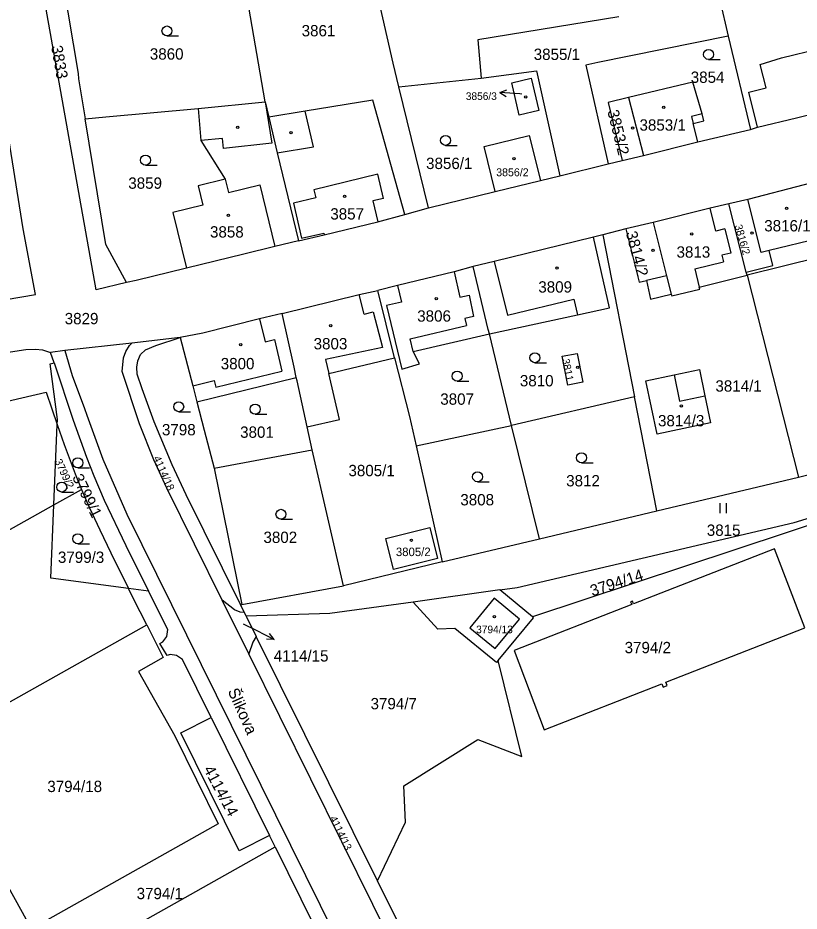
# Model space of a CAD drawing. Extents: x -869103 to -863415, y -1015889 to -1012477.
# Drawn here: x -867170.4 to -867053.2, y -1014741.6 to -1014607.6 of the extents above; entities that cross this region are included whole.
import ezdxf

# ---------------------------------------------------------------- set-up
doc = ezdxf.new("R2010")
doc.units = 0
for name, color, linetype in [('Hranice parcel', 7, 'Continuous'), ('Parcelní čísla', 7, 'Continuous'), ('Pop  PČ popisy', 7, 'Continuous'), ('Vnitřní kresba', 7, 'Continuous'), ('Značky budov', 7, 'Continuous'), ('Značky kultur', 7, 'Continuous')]:
    doc.layers.add(name, color=color, linetype=linetype)

msp = doc.modelspace()

# ---------------------------------------------------------------- linework, layer by layer
at = {"layer": 'Hranice parcel'}
for p, q in [((-867133.27, -1014620.18), (-867136.92, -1014599.19)), ((-867065.08, -1014604.9), (-867063.8, -1014610.31)), ((-867063.8, -1014610.31), (-867060.48, -1014624.33)), ((-867113.22, -1014617.93), (-867100.9, -1014616.61)), ((-867108.78, -1014636.1), (-867113.22, -1014617.93)), ((-867078.78, -1014619.54), (-867076.5, -1014628.22)), ((-867143.35, -1014621.19), (-867133.27, -1014620.18)), ((-867133.27, -1014620.18), (-867132.71, -1014622.47)), ((-867068.38, -1014626.17), (-867060.48, -1014624.33)), ((-867076.5, -1014628.22), (-867068.38, -1014626.17)), ((-867081.81, -1014629.48), (-867079.73, -1014629)), ((-867079.73, -1014629), (-867076.5, -1014628.22)), ((-867089.06, -1014631.26), (-867081.81, -1014629.48)), ((-867098.76, -1014633.64), (-867091.98, -1014631.98)), ((-867091.98, -1014631.98), (-867089.06, -1014631.26)), ((-867108.78, -1014636.1), (-867098.76, -1014633.64)), ((-867112.32, -1014637.08), (-867108.78, -1014636.1)), ((-867060.88, -1014634.81), (-867063.7, -1014635.49)), ((-867061.09, -1014645.72), (-867063.7, -1014635.49)), ((-867075.08, -1014638.28), (-867079.18, -1014639.23)), ((-867082.62, -1014640.12), (-867084.01, -1014640.46)), ((-867079.18, -1014639.23), (-867082.62, -1014640.12)), ((-867082.62, -1014640.12), (-867077.85, -1014664.45)), ((-867046.92, -1014642.67), (-867060.97, -1014646.18)), ((-867061.09, -1014645.72), (-867057.09, -1014644.75)), ((-867060.97, -1014646.18), (-867061.09, -1014645.72)), ((-867060.97, -1014646.18), (-867053.24, -1014676.48)), ((-867113.44, -1014647.76), (-867116.4, -1014648.51)), ((-867113.86, -1014658.59), (-867116.4, -1014648.51)), ((-867146.04, -1014655.55), (-867153.29, -1014656.37)), ((-867096.3, -1014668.76), (-867099.64, -1014655.01)), ((-867163.32, -1014657.51), (-867165.47, -1014657.77)), ((-867153.29, -1014656.37), (-867163.32, -1014657.51)), ((-867164.94, -1014659.36), (-867165.47, -1014657.77)), ((-867143.54, -1014665.17), (-867128.62, -1014661.52)), ((-867203.29, -1014672.32), (-867166.12, -1014663.76)), ((-867077.85, -1014664.45), (-867096.3, -1014668.76)), ((-867074.5, -1014681.54), (-867077.85, -1014664.45)), ((-867164.98, -1014680.65), (-867164.48, -1014668.6)), ((-867126.23, -1014672.39), (-867126.98, -1014668.96)), ((-867110.65, -1014671.78), (-867096.3, -1014668.76)), ((-867092.14, -1014685.76), (-867096.3, -1014668.76)), ((-867110.65, -1014671.78), (-867106.73, -1014689.19)), ((-867140.96, -1014675.14), (-867126.23, -1014672.39)), ((-867121.53, -1014692.82), (-867126.23, -1014672.39)), ((-867053.24, -1014676.48), (-867039.19, -1014672.95)), ((-867140.96, -1014675.14), (-867136.8, -1014695.62)), ((-867074.5, -1014681.54), (-867053.24, -1014676.48)), ((-867164.98, -1014680.65), (-867160.85, -1014678.33)), ((-867188.44, -1014693.82), (-867164.98, -1014680.65)), ((-867092.14, -1014685.76), (-867074.5, -1014681.54)), ((-867106.73, -1014689.19), (-867092.14, -1014685.76)), ((-867106.73, -1014689.19), (-867121.53, -1014692.82)), ((-867150.79, -1014693.61), (-867153.78, -1014693.21)), ((-867136.8, -1014695.62), (-867121.53, -1014692.82)), ((-867098.08, -1014693.42), (-867111.1, -1014695.23)), ((-867093.19, -1014697.47), (-867098.08, -1014693.42)), ((-867135.75, -1014703.03), (-867139.73, -1014694.95)), ((-867136.97, -1014695.65), (-867136.8, -1014695.62)), ((-867136.39, -1014696.81), (-867136.97, -1014695.65)), ((-867136.13, -1014697.34), (-867136.39, -1014696.81)), ((-867136.13, -1014697.34), (-867134.63, -1014700.41)), ((-867183.67, -1014716.97), (-867151.06, -1014698.64)), ((-867116.44, -1014737.08), (-867134.63, -1014700.41)), ((-867141.4, -1014712.55), (-867132.63, -1014730.27)), ((-867168.32, -1014744.28), (-867183.67, -1014716.97)), ((-867131.8, -1014731.98), (-867132.63, -1014730.27)), ((-867158.61, -1014747.04), (-867131.8, -1014731.98))]:
    msp.add_line(p, q, dxfattribs=at)
for points in [[(-867154.08, -1014647.3), (-867158.62, -1014648.39), (-867170.27, -1014583.19)], [(-867113.22, -1014617.93), (-867114.06, -1014614.36), (-867118.08, -1014596.76)], [(-867162.02, -1014602.05), (-867163.63, -1014602.2), (-867161.32, -1014615.93), (-867161.27, -1014616.71), (-867160.29, -1014622.71)], [(-867080.22, -1014607.4), (-867101.36, -1014610.89), (-867100.9, -1014616.61)], [(-867063.8, -1014610.31), (-867083.35, -1014614.27), (-867085.18, -1014614.65), (-867081.81, -1014629.48)], [(-867192.43, -1014653.31), (-867167.75, -1014649.07), (-867169.6, -1014639.24), (-867174.12, -1014611.29)], [(-867100.9, -1014616.61), (-867092.56, -1014615.5), (-867089.06, -1014631.26)], [(-867095.16, -1014622.17), (-867096.27, -1014617.3), (-867093.35, -1014616.63), (-867092.24, -1014621.5), (-867095.16, -1014622.17)], [(-867068.38, -1014626.17), (-867069.07, -1014623.44), (-867067.45, -1014623.03), (-867067.72, -1014621.96), (-867069.11, -1014617.21), (-867078.78, -1014619.54)], [(-867112.32, -1014637.08), (-867117.13, -1014619.91), (-867127.27, -1014621.58), (-867132.71, -1014622.47)], [(-867078.78, -1014619.54), (-867081.81, -1014620.29), (-867079.73, -1014629)], [(-867060.48, -1014624.33), (-867059.39, -1014623.99), (-867053.54, -1014622.56), (-867045.23, -1014620.47), (-867040.98, -1014619.45)], [(-867160.29, -1014622.71), (-867157.17, -1014622.43), (-867143.35, -1014621.19)], [(-867143.35, -1014621.19), (-867142.92, -1014625.97), (-867139.27, -1014631.8)], [(-867154.08, -1014647.3), (-867157.21, -1014641.57), (-867160.29, -1014622.71)], [(-867132.71, -1014622.47), (-867131.5, -1014627.83), (-867128.28, -1014641.04)], [(-867098.76, -1014633.64), (-867100.44, -1014626.9), (-867093.66, -1014625.21), (-867091.98, -1014631.98)], [(-867139.27, -1014631.8), (-867143.36, -1014632.8), (-867142.66, -1014635.68), (-867147.15, -1014636.78), (-867145.08, -1014645.13)], [(-867049.54, -1014631.88), (-867052.4, -1014632.64), (-867060.88, -1014634.81)], [(-867063.7, -1014635.49), (-867066.52, -1014636.14), (-867075.08, -1014638.28)], [(-867057.09, -1014644.75), (-867057.64, -1014642.48), (-867058.88, -1014642.78), (-867060.88, -1014634.81)], [(-867128.28, -1014641.04), (-867124.42, -1014640.15), (-867116.36, -1014638.19), (-867112.32, -1014637.08)], [(-867075.08, -1014638.28), (-867073.05, -1014646.27), (-867076.09, -1014646.98)], [(-867079.18, -1014639.23), (-867077.16, -1014647.23), (-867076.09, -1014646.98)], [(-867128.28, -1014641.04), (-867131.82, -1014641.86), (-867136.47, -1014643.05), (-867145.08, -1014645.13)], [(-867084.01, -1014640.46), (-867098.93, -1014644.12), (-867102.09, -1014644.9)], [(-867099.64, -1014655.01), (-867086.42, -1014652.15), (-867081.61, -1014651.11), (-867084.01, -1014640.46)], [(-867145.08, -1014645.13), (-867152.66, -1014646.96), (-867154.08, -1014647.3)], [(-867102.09, -1014644.9), (-867104.94, -1014645.69), (-867113.44, -1014647.76)], [(-867099.64, -1014655.01), (-867099.8, -1014654.33), (-867102.09, -1014644.9)], [(-867076.09, -1014646.98), (-867075.47, -1014649.81), (-867072.35, -1014649.03), (-867072.28, -1014649.31), (-867068.09, -1014648.27), (-867068.16, -1014647.98), (-867060.97, -1014646.18)], [(-867113.44, -1014647.76), (-867112.85, -1014650.22), (-867115.06, -1014650.75), (-867112.78, -1014660.27), (-867110.12, -1014659.48), (-867111.08, -1014657.65), (-867099.64, -1014655.01)], [(-867130.73, -1014651.92), (-867119.17, -1014649.08), (-867116.4, -1014648.51)], [(-867130.73, -1014651.92), (-867134.11, -1014652.76), (-867142.64, -1014654.88), (-867146.04, -1014655.55)], [(-867128.62, -1014661.52), (-867128.94, -1014659.97), (-867130.73, -1014651.92)], [(-867136.97, -1014695.65), (-867137, -1014695.58), (-867145.12, -1014679.16), (-867147.25, -1014674.63), (-867149.93, -1014668.18), (-867151.72, -1014663.26), (-867152.48, -1014661.04), (-867152.55, -1014659.99), (-867152.4, -1014659.02), (-867151.97, -1014658.1), (-867151.24, -1014657.37), (-867149.71, -1014656.75), (-867146.04, -1014655.55)], [(-867146.04, -1014655.55), (-867144.16, -1014662.78), (-867143.54, -1014665.17)], [(-867215.27, -1014668.87), (-867215.21, -1014667.37), (-867214.62, -1014665.74), (-867213.91, -1014664.64), (-867212.8, -1014663.59), (-867211.48, -1014662.88), (-867210.52, -1014662.59), (-867209, -1014662.44), (-867207.99, -1014662.6), (-867206.77, -1014662.98), (-867205.73, -1014663.65), (-867204.63, -1014664.72), (-867198.67, -1014663.76), (-867198.5, -1014662.75), (-867198.05, -1014662.13), (-867197.35, -1014661.64), (-867169.17, -1014657.32), (-867167.76, -1014657.27), (-867166.71, -1014657.41), (-867165.47, -1014657.77)], [(-867163.32, -1014657.51), (-867162.25, -1014661.23), (-867160.37, -1014666.19), (-867160.02, -1014667.2), (-867157.64, -1014673.79), (-867154.03, -1014682.03), (-867116.08, -1014758.81), (-867115.66, -1014760.48), (-867115.78, -1014762.04), (-867116.14, -1014763.17), (-867116.87, -1014764.43), (-867117.76, -1014765.26), (-867160.82, -1014791.97), (-867162.44, -1014792.86), (-867163.7, -1014793.34), (-867164.99, -1014793.4), (-867166.58, -1014793.24), (-867168.07, -1014792.71), (-867168.97, -1014792.02), (-867169.49, -1014791.34)], [(-867139.73, -1014694.95), (-867148.05, -1014678.15), (-867149.98, -1014673.9), (-867152.15, -1014668.48), (-867154.74, -1014660.63), (-867154.53, -1014658.61), (-867154.18, -1014657.65), (-867153.63, -1014656.74), (-867153.29, -1014656.37)], [(-867126.98, -1014668.96), (-867122.11, -1014667.85), (-867123.75, -1014660.93), (-867113.86, -1014658.59)], [(-867113.86, -1014658.59), (-867111.65, -1014667.39), (-867110.65, -1014671.78)], [(-867087.85, -1014662.69), (-867088.7, -1014658.36), (-867086.47, -1014657.92), (-867085.6, -1014662.25), (-867087.85, -1014662.69)], [(-867164.48, -1014668.6), (-867164.45, -1014667.82), (-867165.53, -1014659.48), (-867164.94, -1014659.36)], [(-867164.94, -1014659.36), (-867162.11, -1014667.93), (-867160.09, -1014673.51), (-867159, -1014676.3), (-867157.43, -1014679.97), (-867154.21, -1014686.74), (-867150.79, -1014693.61)], [(-867126.98, -1014668.96), (-867128.5, -1014662.06), (-867128.62, -1014661.52)], [(-867067.31, -1014664.28), (-867066.46, -1014668.36), (-867074.48, -1014670.06), (-867076.15, -1014662.03), (-867071.91, -1014661.15), (-867068.13, -1014660.35), (-867067.31, -1014664.28)], [(-867166.12, -1014663.76), (-867165.3, -1014666.25), (-867164.48, -1014668.6)], [(-867143.54, -1014665.17), (-867142.44, -1014669.42), (-867140.96, -1014675.14)], [(-867164.48, -1014668.6), (-867163.45, -1014671.57), (-867161.79, -1014676.02), (-867160.85, -1014678.33)], [(-867098.08, -1014693.42), (-867095.46, -1014693.05), (-867053.92, -1014683.29), (-867028.71, -1014675.53)], [(-867160.85, -1014678.33), (-867159.71, -1014681), (-867158.08, -1014684.42), (-867156.46, -1014687.83), (-867153.78, -1014693.21)], [(-867153.78, -1014693.21), (-867165.44, -1014691.66), (-867164.98, -1014680.65)], [(-867024.54, -1014687.23), (-867028.55, -1014688.07), (-867047.43, -1014682.28), (-867093.19, -1014697.47)], [(-867108.57, -1014684.05), (-867107.41, -1014688.72), (-867114.05, -1014690.37), (-867115.2, -1014685.69), (-867108.57, -1014684.05)], [(-867078.16, -1014695.11), (-867078.45, -1014695.22), (-867078.29, -1014695.62), (-867095.92, -1014702.49), (-867091.44, -1014714.42), (-867073.78, -1014707.51), (-867073.59, -1014707.99), (-867072.99, -1014707.74), (-867073.18, -1014707.27), (-867052.29, -1014699.09), (-867056.88, -1014687.27), (-867078, -1014695.5), (-867078.16, -1014695.11)], [(-867151.06, -1014698.64), (-867153.03, -1014694.73), (-867153.78, -1014693.21)], [(-867141.4, -1014712.55), (-867145.69, -1014703.84), (-867146.59, -1014703.26), (-867147.55, -1014703.12), (-867148.01, -1014703.25), (-867149.09, -1014701.46), (-867148.65, -1014701.2), (-867148.03, -1014700.42), (-867147.91, -1014699.33), (-867150.79, -1014693.61)], [(-867136.39, -1014696.81), (-867137.04, -1014696.76), (-867137.88, -1014696.41), (-867139.73, -1014694.95)], [(-867111.1, -1014695.23), (-867123.57, -1014696.97), (-867136.13, -1014697.34)], [(-867098.31, -1014704), (-867098.55, -1014704.3), (-867104.83, -1014699.19), (-867107.37, -1014699.32), (-867111.1, -1014695.23)], [(-867098.31, -1014704), (-867093.02, -1014697.61), (-867093.19, -1014697.47)], [(-867151.06, -1014698.64), (-867148.6, -1014703.58), (-867152.29, -1014705.65), (-867146.86, -1014715.31), (-867140.32, -1014728.53), (-867168.32, -1014744.28)], [(-867134.63, -1014700.41), (-867135.11, -1014701.24), (-867135.75, -1014703.03)], [(-867098.68, -1014753.73), (-867100.5, -1014754.55), (-867102.45, -1014755.03), (-867104.48, -1014755.08), (-867107.23, -1014754.46), (-867109.22, -1014753.5), (-867111.13, -1014751.9), (-867112.46, -1014750.01), (-867135.75, -1014703.03)], [(-867116.44, -1014737.08), (-867112.21, -1014728.25), (-867112.48, -1014722.8), (-867101.36, -1014715.85), (-867094.79, -1014718.4), (-867098.31, -1014704)], [(-867132.63, -1014730.27), (-867137.17, -1014732.55), (-867145.93, -1014714.84), (-867141.4, -1014712.55)], [(-867131.8, -1014731.98), (-867118.37, -1014759.12), (-867117.99, -1014760.01), (-867117.86, -1014760.99), (-867118.04, -1014761.98), (-867118.47, -1014762.88), (-867119.19, -1014763.56), (-867141.98, -1014777.67)], [(-867098.68, -1014753.73), (-867099.65, -1014751.74), (-867101.12, -1014752.48), (-867102.1, -1014752.73), (-867104.08, -1014752.92), (-867106.03, -1014752.54), (-867107.87, -1014751.73), (-867109.44, -1014750.48), (-867110.59, -1014748.88), (-867116.44, -1014737.08)]]:
    msp.add_lwpolyline(points, dxfattribs=at)
at = {"layer": 'Pop  PČ popisy'}
for p, q in [((-867098.06, -1014618.78), (-867097.03, -1014618.35)), ((-867095.07, -1014618.99), (-867098.06, -1014618.78)), ((-867098.06, -1014618.78), (-867097.1, -1014619.35)), ((-867094.77, -1014619.01), (-867095.07, -1014618.99)), ((-867136.57, -1014698.48), (-867134.62, -1014699.47)), ((-867134.62, -1014699.47), (-867131.95, -1014700.83)), ((-867131.95, -1014700.83), (-867132.61, -1014699.93)), ((-867131.95, -1014700.83), (-867133.07, -1014700.82))]:
    msp.add_line(p, q, dxfattribs=at)
at = {"layer": 'Vnitřní kresba'}
for p, q in [((-867055.81, -1014613.59), (-867046.1, -1014611.2)), ((-867059, -1014614.57), (-867055.81, -1014613.59)), ((-867058.1, -1014618.09), (-867059, -1014614.57)), ((-867060.7, -1014618.74), (-867058.1, -1014618.09)), ((-867059.39, -1014623.99), (-867060.7, -1014618.74)), ((-867133.27, -1014620.18), (-867132.29, -1014626.38)), ((-867126.02, -1014626.94), (-867127.27, -1014621.58)), ((-867067.72, -1014621.96), (-867069.34, -1014622.38)), ((-867069.34, -1014622.38), (-867069.07, -1014623.44)), ((-867139.68, -1014625.68), (-867142.92, -1014625.97)), ((-867139.55, -1014627.17), (-867139.68, -1014625.68)), ((-867132.29, -1014626.38), (-867139.55, -1014627.17)), ((-867131.5, -1014627.83), (-867126.02, -1014626.94)), ((-867139.27, -1014631.8), (-867138.78, -1014633.8)), ((-867116.39, -1014631.03), (-867125.98, -1014633.39)), ((-867115.51, -1014634.66), (-867116.39, -1014631.03)), ((-867138.78, -1014633.8), (-867134.07, -1014632.65)), ((-867134.07, -1014632.65), (-867131.82, -1014641.86)), ((-867125.98, -1014633.39), (-867125.7, -1014634.59)), ((-867125.7, -1014634.59), (-867129.02, -1014635.36)), ((-867115.51, -1014634.66), (-867117.12, -1014635.05)), ((-867129.02, -1014635.36), (-867127.84, -1014640.65)), ((-867117.12, -1014635.05), (-867116.36, -1014638.19)), ((-867065.67, -1014639.59), (-867066.52, -1014636.14)), ((-867127.84, -1014640.65), (-867124.48, -1014639.87)), ((-867124.48, -1014639.87), (-867124.42, -1014640.15)), ((-867064.31, -1014639.25), (-867065.67, -1014639.59)), ((-867064.31, -1014639.25), (-867063.43, -1014642.87)), ((-867050.22, -1014640.67), (-867057.64, -1014642.48)), ((-867098.93, -1014644.12), (-867096.93, -1014652.2)), ((-867068.83, -1014645.23), (-867064.53, -1014644.17)), ((-867063.43, -1014642.87), (-867064.77, -1014643.2)), ((-867064.77, -1014643.2), (-867064.53, -1014644.17)), ((-867068.83, -1014645.23), (-867068.16, -1014647.98)), ((-867104.94, -1014645.69), (-867104.06, -1014649.49)), ((-867073.05, -1014646.27), (-867072.35, -1014649.03)), ((-867118.41, -1014652.02), (-867119.17, -1014649.08)), ((-867104.06, -1014649.49), (-867102.7, -1014649.18)), ((-867102.7, -1014649.18), (-867102.01, -1014652.4)), ((-867096.93, -1014652.2), (-867086.95, -1014649.8)), ((-867086.95, -1014649.8), (-867086.42, -1014652.15)), ((-867118.41, -1014652.02), (-867117.06, -1014651.68)), ((-867117.06, -1014651.68), (-867115.66, -1014657.02)), ((-867134.11, -1014652.76), (-867133.27, -1014656.18)), ((-867102.01, -1014652.4), (-867103.32, -1014652.7)), ((-867103.32, -1014652.7), (-867103.08, -1014653.73)), ((-867111.53, -1014655.75), (-867103.08, -1014653.73)), ((-867133.27, -1014656.18), (-867131.9, -1014655.85)), ((-867131.9, -1014655.85), (-867130.76, -1014660.59)), ((-867111.08, -1014657.65), (-867111.53, -1014655.75)), ((-867115.66, -1014657.02), (-867124.24, -1014658.84)), ((-867124.24, -1014658.84), (-867123.75, -1014660.93)), ((-867140.69, -1014662.98), (-867130.76, -1014660.59)), ((-867071.91, -1014661.15), (-867071.1, -1014665.07)), ((-867144.16, -1014662.78), (-867140.93, -1014662)), ((-867140.93, -1014662), (-867140.69, -1014662.98)), ((-867071.1, -1014665.07), (-867067.31, -1014664.28))]:
    msp.add_line(p, q, dxfattribs=at)
msp.add_lwpolyline([(-867098.92, -1014694.67), (-867102.59, -1014699.08), (-867098.76, -1014702.2), (-867095.13, -1014697.81), (-867098.92, -1014694.67)], dxfattribs=at)
at = {"layer": 'Značky budov'}
for centre in [(-867094.19, -1014619.44), (-867073.48, -1014620.98), (-867137.4, -1014623.99), (-867078.15, -1014624.11), (-867129.39, -1014624.82), (-867095.96, -1014628.7), (-867121.36, -1014634.34), (-867055.06, -1014636.17), (-867138.79, -1014637.19), (-867069.27, -1014640), (-867060.22, -1014639.87), (-867075.08, -1014642.47), (-867089.49, -1014645.12), (-867107.61, -1014649.73), (-867123.44, -1014653.75), (-867136.94, -1014656.61), (-867086.39, -1014660.02), (-867070.82, -1014665.8), (-867111.35, -1014685.95), (-867098.88, -1014697.44)]:
    msp.add_circle(centre, 0.175, dxfattribs=at)
at = {"layer": 'Značky kultur'}
for p, q in [((-867148.02, -1014610.29), (-867146.27, -1014610.29)), ((-867066.75, -1014613.81), (-867065, -1014613.81)), ((-867106.22, -1014626.71), (-867104.47, -1014626.71)), ((-867151.24, -1014629.67), (-867149.49, -1014629.67)), ((-867092.81, -1014659.32), (-867091.06, -1014659.32)), ((-867104.48, -1014662.08), (-867102.73, -1014662.08)), ((-867146.26, -1014666.67), (-867144.51, -1014666.67)), ((-867134.78, -1014667.04), (-867133.03, -1014667.04)), ((-867085.82, -1014674.33), (-867084.07, -1014674.33)), ((-867161.39, -1014675.09), (-867159.64, -1014675.09)), ((-867101.41, -1014677.18), (-867099.66, -1014677.18)), ((-867163.81, -1014678.73), (-867162.06, -1014678.73)), ((-867065.04, -1014681.9), (-867065.04, -1014680.4)), ((-867064.04, -1014681.9), (-867064.04, -1014680.4)), ((-867130.91, -1014682.82), (-867129.16, -1014682.82)), ((-867161.39, -1014686.49), (-867159.64, -1014686.49))]:
    msp.add_line(p, q, dxfattribs=at)
for centre in [(-867148.02, -1014609.54), (-867066.75, -1014613.06), (-867106.22, -1014625.96), (-867151.24, -1014628.92), (-867092.81, -1014658.57), (-867104.48, -1014661.33), (-867146.26, -1014665.92), (-867134.78, -1014666.29), (-867161.39, -1014674.34), (-867085.82, -1014673.58), (-867101.41, -1014676.43), (-867163.81, -1014677.98), (-867130.91, -1014682.07), (-867161.39, -1014685.74)]:
    msp.add_circle(centre, 0.75, dxfattribs=at)

# ---------------------------------------------------------------- texts
at = {"layer": 'Parcelní čísla'}
for s, height, p in [('3861', 1.7, (-867127.81, -1014610.35)), ('3860', 1.7, (-867150.59, -1014613.84)), ('3855/1', 1.7, (-867092.99, -1014613.89)), ('3854', 1.7, (-867069.43, -1014617.33)), ('3856/3', 1.139, (-867103.18, -1014619.89)), ('3853/1', 1.7, (-867077.12, -1014624.5)), ('3856/1', 1.7, (-867109.14, -1014630.26)), ('3856/2', 1.19, (-867098.62, -1014631.34)), ('3859', 1.7, (-867153.82, -1014633.22)), ('3857', 1.7, (-867123.51, -1014637.84)), ('3858', 1.7, (-867141.56, -1014640.54)), ('3816/1', 1.7, (-867058.4, -1014639.62)), ('3813', 1.7, (-867071.56, -1014643.56)), ('3809', 1.7, (-867092.3, -1014648.8)), ('3829', 1.7, (-867163.36, -1014653.55)), ('3806', 1.7, (-867110.47, -1014653.16)), ('3803', 1.7, (-867126.01, -1014657.32)), ('3800', 1.7, (-867139.95, -1014660.31)), ('3810', 1.7, (-867095.07, -1014662.87)), ('3814/1', 1.7, (-867065.73, -1014663.66)), ('3807', 1.7, (-867107.01, -1014665.63)), ('3814/3', 1.7, (-867074.34, -1014668.87)), ('3798', 1.7, (-867148.77, -1014670.22)), ('3801', 1.7, (-867137.04, -1014670.59)), ('3805/1', 1.7, (-867120.79, -1014676.35)), ('3812', 1.7, (-867088.12, -1014677.88)), ('3808', 1.7, (-867104, -1014680.73)), ('3815', 1.7, (-867067.02, -1014685.3)), ('3802', 1.7, (-867133.54, -1014686.37)), ('3805/2', 1.275, (-867113.67, -1014688.34)), ('3799/3', 1.7, (-867164.38, -1014689.36)), ('3794/13', 1.139, (-867101.63, -1014699.91)), ('3794/2', 1.7, (-867079.35, -1014702.91)), ('4114/15', 1.7, (-867132, -1014704.16)), ('3794/7', 1.7, (-867117.47, -1014711.33)), ('3794/18', 1.7, (-867165.97, -1014723.75)), ('3794/1', 1.7, (-867152.57, -1014739.82))]:
    msp.add_text(s, height=height, dxfattribs=at).set_placement(p)
for s, height, rotation, p in [('3833', 1.7, 280, (-867165.4, -1014611.87)), ('3853/2', 1.7, 284, (-867081.95, -1014621.58)), ('3816/2', 1.139, 286, (-867062.86, -1014638.76)), ('3814/2', 1.7, 285, (-867079.19, -1014639.82)), ('3811', 1.139, 281, (-867088.75, -1014658.83)), ('4114/18', 1.139, 294, (-867150.1, -1014673.61)), ('3799/2', 1.139, 295, (-867164.9, -1014674.09)), ('3799/1', 1.7, 296, (-867162.28, -1014676.52)), ('3794/14', 1.7, 18, (-867084.2, -1014694.4)), ('4114/14', 1.7, 298, (-867142.58, -1014720.32)), ('4114/13', 1.139, 296, (-867123.65, -1014727.67))]:
    msp.add_text(s, height=height, rotation=rotation, dxfattribs=at).set_placement(p)
at = {"layer": 'Pop  PČ popisy'}
msp.add_text('Šlikova', height=1.7, rotation=294, dxfattribs=at).set_placement((-867138.93, -1014708.6))

doc.saveas('drawing.dxf')
